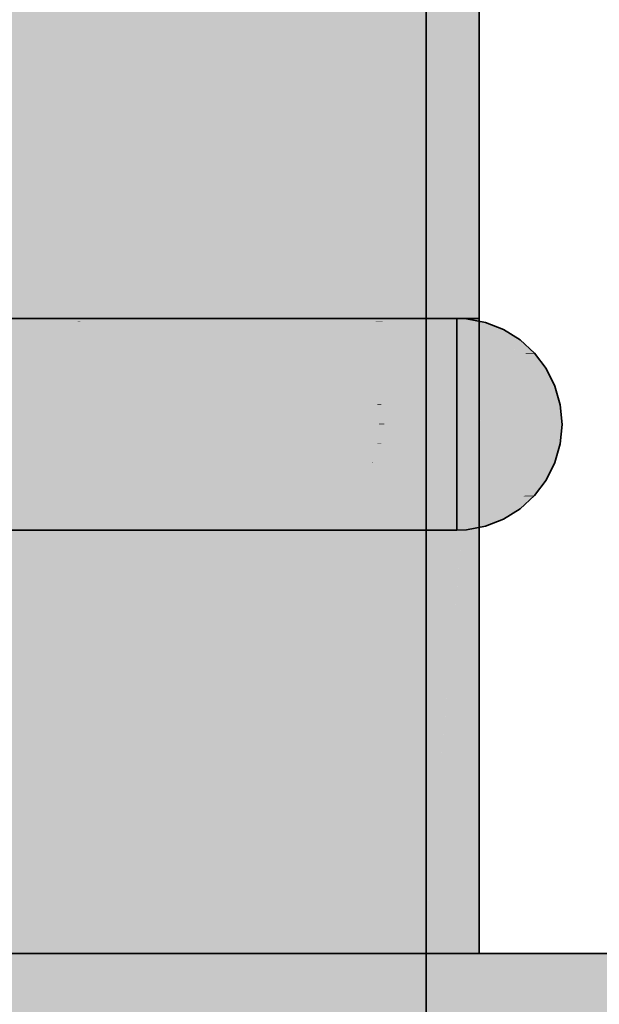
# Model space of a CAD drawing. Extents: x -350 to 540, y -53 to 541.
# Tile 377 of 569: x -103.736 to -103.517, y 112.12 to 112.492. Entities that reach past the tile are written whole.
import ezdxf

# ---------------------------------------------------------------- set-up
doc = ezdxf.new("R2010")
doc.units = 0
doc.layers.get('0').update_dxf_attribs({"lineweight": 35})
for name, color, linetype, lineweight, true_color in [('L_Bauteil', 7, 'Continuous', 35, 0xababab), ('L_Bauteil-Shading', 7, 'Continuous', 35, 0xababab), ('L_Fortluft', 7, 'Continuous', 35, 0x993300), ('L_Fortluft-Shading', 7, 'Continuous', 35, 0x993300)]:
    doc.layers.add(name, color=color, linetype=linetype, lineweight=lineweight, true_color=true_color)

# ---------------------------------------------------------------- blocks, each defined once
blk = doc.blocks.new('Shading-A06HSWHWNL', base_point=(-105.56217, 112.29897))
at = {"layer": 'L_Bauteil-Shading', "color": 252, "true_color": 0x969696}
for points in [[(-103.71441, 112.29736), (-103.71441, 113.33897), (-103.7967, 113.33897)], [(-103.73289, 112.43407), (-103.76698, 112.43407), (-103.73289, 113.33897)], [(-103.71441, 112.29736), (-103.7388, 112.29736), (-103.74411, 112.67325)], [(-103.73289, 112.37674), (-103.76914, 112.37674), (-103.73289, 112.43407)], [(-103.74135, 112.42068), (-103.76749, 112.42068), (-103.73289, 112.43407)], [(-103.76749, 112.42068), (-103.73289, 112.43407), (-103.76698, 112.43407)], [(-103.73289, 112.13896), (-103.73289, 112.37674), (-103.76914, 112.37674)], [(-103.81435, 112.13896), (-103.73289, 112.13896), (-103.81435, 112.30524)], [(-103.73289, 112.13896), (-103.81435, 112.30524), (-103.75824, 112.30524)], [(-103.73869, 112.29664), (-103.71441, 112.29736), (-103.7388, 112.29736)], [(-103.71441, 112.29664), (-103.73869, 112.29664), (-103.71441, 112.29736)], [(-103.71441, 112.13896), (-103.71441, 112.29664), (-103.73869, 112.29664)], [(-103.7967, 112.13896), (-103.71441, 112.13896), (-103.7967, 112.29491)], [(-103.71441, 112.13896), (-103.7967, 112.29491), (-103.73843, 112.29491)]]:
    blk.add_solid(points, dxfattribs=at)
at = {"layer": 'L_Bauteil-Shading', "color": 252, "true_color": 0x838383}
for points in [[(-103.65164, 112.47368), (-103.73289, 112.47368), (-103.73289, 113.33897)], [(-103.65308, 112.489), (-103.62022, 113.33897), (-103.73289, 113.33897)], [(-103.62022, 112.489), (-103.65308, 112.489), (-103.62022, 113.33897)], [(-103.6006, 112.29935), (-103.6006, 113.33897), (-103.62346, 113.33897)], [(-103.60237, 112.38), (-103.62346, 112.38), (-103.62346, 113.33897)], [(-103.66373, 112.29933), (-103.71441, 112.29933), (-103.66373, 112.80468)], [(-103.71441, 112.29933), (-103.66373, 112.80468), (-103.71441, 112.80468)], [(-103.62346, 112.38), (-103.62346, 112.80468), (-103.66373, 112.80468)], [(-103.62346, 112.38), (-103.66373, 112.38), (-103.66373, 112.80468)], [(-103.65164, 112.47368), (-103.62022, 112.489), (-103.65308, 112.489)], [(-103.62022, 112.47797), (-103.64285, 112.47797), (-103.62022, 112.489)], [(-103.64285, 112.47368), (-103.65164, 112.47368), (-103.64285, 112.47797)], [(-103.62022, 112.38), (-103.64285, 112.38), (-103.62022, 112.47797)], [(-103.64285, 112.38), (-103.62022, 112.47797), (-103.64285, 112.47797)], [(-103.73289, 112.43407), (-103.65164, 112.47368), (-103.73289, 112.47368)], [(-103.65022, 112.45853), (-103.68272, 112.45853), (-103.65164, 112.47368)], [(-103.64285, 112.38), (-103.64285, 112.47368), (-103.65164, 112.47368)], [(-103.68272, 112.43407), (-103.73289, 112.43407), (-103.68272, 112.45853)], [(-103.64509, 112.40395), (-103.68272, 112.40395), (-103.65022, 112.45853)], [(-103.68272, 112.40395), (-103.65022, 112.45853), (-103.68272, 112.45853)], [(-103.68272, 112.40395), (-103.68272, 112.43407), (-103.73289, 112.43407)], [(-103.73289, 112.40395), (-103.68272, 112.40395), (-103.73289, 112.43407)], [(-103.73289, 112.13896), (-103.68272, 112.13896), (-103.73289, 112.40395)], [(-103.68272, 112.13896), (-103.73289, 112.40395), (-103.68272, 112.40395)], [(-103.64285, 112.38), (-103.64509, 112.40395), (-103.68272, 112.40395)], [(-103.68272, 112.38), (-103.64285, 112.38), (-103.68272, 112.40395)], [(-103.68272, 112.13896), (-103.64285, 112.13896), (-103.68272, 112.38)], [(-103.64285, 112.13896), (-103.68272, 112.38), (-103.64285, 112.38)], [(-103.62346, 112.29895), (-103.66373, 112.29895), (-103.62346, 112.38)], [(-103.66373, 112.29895), (-103.62346, 112.38), (-103.66373, 112.38)], [(-103.62022, 112.13896), (-103.62022, 112.38), (-103.64285, 112.38)], [(-103.64285, 112.13896), (-103.62022, 112.13896), (-103.64285, 112.38)], [(-103.61581, 112.29935), (-103.60237, 112.38), (-103.62346, 112.38)], [(-103.61578, 112.29909), (-103.62346, 112.29909), (-103.62346, 112.38)], [(-103.6006, 112.29935), (-103.61581, 112.29935), (-103.60237, 112.38)], [(-103.74189, 112.36075), (-103.73358, 112.36591), (-103.74538, 112.36591)], [(-103.72517, 112.36075), (-103.74189, 112.36075), (-103.73358, 112.36591)], [(-103.73224, 112.36509), (-103.63088, 112.36591), (-103.73358, 112.36591)], [(-103.62847, 112.36509), (-103.73224, 112.36509), (-103.63088, 112.36591)], [(-103.62847, 112.36509), (-103.61008, 112.36591), (-103.63088, 112.36591)], [(-103.62847, 112.36509), (-103.60949, 112.36509), (-103.61008, 112.36591)], [(-103.72517, 112.36075), (-103.62847, 112.36509), (-103.73224, 112.36509)], [(-103.72517, 112.36075), (-103.61575, 112.36075), (-103.62847, 112.36509)], [(-103.61362, 112.36002), (-103.60581, 112.36002), (-103.62847, 112.36509)], [(-103.60581, 112.36002), (-103.62847, 112.36509), (-103.60949, 112.36509)], [(-103.7414, 112.36002), (-103.72517, 112.36075), (-103.74189, 112.36075)], [(-103.7414, 112.36002), (-103.72398, 112.36002), (-103.72517, 112.36075)], [(-103.72398, 112.36002), (-103.61362, 112.36002), (-103.72517, 112.36075)], [(-103.61362, 112.36002), (-103.72517, 112.36075), (-103.61575, 112.36075)], [(-103.73271, 112.31255), (-103.74502, 112.31255), (-103.72398, 112.31791)], [(-103.74502, 112.31255), (-103.72398, 112.31791), (-103.7414, 112.31791)], [(-103.73271, 112.31255), (-103.61473, 112.31753), (-103.72461, 112.31753)], [(-103.73271, 112.31255), (-103.6293, 112.31255), (-103.61473, 112.31753)], [(-103.61473, 112.31753), (-103.72461, 112.31753), (-103.61362, 112.31791)], [(-103.72461, 112.31753), (-103.61362, 112.31791), (-103.72398, 112.31791)], [(-103.63088, 112.31201), (-103.61008, 112.31201), (-103.61473, 112.31753)], [(-103.61473, 112.31753), (-103.60581, 112.31791), (-103.61362, 112.31791)], [(-103.61473, 112.31753), (-103.60609, 112.31753), (-103.60581, 112.31791)], [(-103.61008, 112.31201), (-103.61473, 112.31753), (-103.60609, 112.31753)], [(-103.74538, 112.31201), (-103.73271, 112.31255), (-103.74502, 112.31255)], [(-103.74538, 112.31201), (-103.73358, 112.31201), (-103.73271, 112.31255)], [(-103.73358, 112.31201), (-103.63088, 112.31201), (-103.73271, 112.31255)], [(-103.63088, 112.31201), (-103.73271, 112.31255), (-103.6293, 112.31255)], [(-103.66373, 112.29873), (-103.66373, 112.29933), (-103.71441, 112.29933)], [(-103.66373, 112.29873), (-103.71441, 112.29873), (-103.71441, 112.29933)], [(-103.66373, 112.29825), (-103.71441, 112.29825), (-103.66373, 112.29873)], [(-103.71441, 112.29825), (-103.66373, 112.29873), (-103.71441, 112.29873)], [(-103.66373, 112.29825), (-103.62346, 112.29895), (-103.66373, 112.29895)], [(-103.66373, 112.29825), (-103.62346, 112.29825), (-103.62346, 112.29895)], [(-103.62346, 112.29895), (-103.61578, 112.29909), (-103.62346, 112.29909)], [(-103.62346, 112.29895), (-103.61577, 112.29895), (-103.61578, 112.29909)], [(-103.62346, 112.13896), (-103.6006, 112.13896), (-103.62346, 112.29895)], [(-103.6006, 112.13896), (-103.62346, 112.29895), (-103.61577, 112.29895)], [(-103.61578, 112.29909), (-103.6006, 112.29935), (-103.61581, 112.29935)], [(-103.6006, 112.29909), (-103.61578, 112.29909), (-103.6006, 112.29935)], [(-103.6006, 112.13896), (-103.6006, 112.29909), (-103.61578, 112.29909)], [(-103.71441, 112.29736), (-103.66373, 112.29825), (-103.71441, 112.29825)], [(-103.71441, 112.29736), (-103.66373, 112.29736), (-103.66373, 112.29825)], [(-103.71441, 112.13896), (-103.66373, 112.13896), (-103.71441, 112.29736)], [(-103.66373, 112.13896), (-103.71441, 112.29736), (-103.66373, 112.29736)], [(-103.66373, 112.13896), (-103.62346, 112.13896), (-103.66373, 112.29825)], [(-103.62346, 112.13896), (-103.66373, 112.29825), (-103.62346, 112.29825)]]:
    blk.add_solid(points, dxfattribs=at)
at = {"layer": 'L_Bauteil-Shading', "color": 8, "true_color": 0x6f6f6f}
for points in [[(-103.59327, 112.489), (-103.62022, 112.489), (-103.62022, 113.33897)], [(-103.59031, 112.39561), (-103.58217, 113.33897), (-103.62022, 113.33897)], [(-103.5699, 112.38015), (-103.56217, 113.33897), (-103.6006, 113.33897)], [(-103.56989, 112.37983), (-103.6006, 112.37983), (-103.6006, 113.33897)], [(-103.58217, 112.39561), (-103.59031, 112.39561), (-103.58217, 113.33897)], [(-103.56217, 112.38015), (-103.5699, 112.38015), (-103.56217, 113.33897)], [(-103.62022, 112.33742), (-103.58846, 112.33742), (-103.62022, 112.489)], [(-103.60131, 112.39877), (-103.59327, 112.489), (-103.62022, 112.489)], [(-103.59041, 112.39877), (-103.60131, 112.39877), (-103.59327, 112.489)], [(-103.59031, 112.39561), (-103.60065, 112.39561), (-103.60131, 112.39877)], [(-103.59031, 112.39561), (-103.59041, 112.39877), (-103.60131, 112.39877)], [(-103.58846, 112.33742), (-103.59031, 112.39561), (-103.60065, 112.39561)], [(-103.58217, 112.39326), (-103.59023, 112.39326), (-103.59031, 112.39561)], [(-103.58217, 112.39326), (-103.58217, 112.39561), (-103.59031, 112.39561)], [(-103.58846, 112.33742), (-103.58217, 112.39326), (-103.59023, 112.39326)], [(-103.58217, 112.33742), (-103.58846, 112.33742), (-103.58217, 112.39326)], [(-103.56984, 112.37857), (-103.6006, 112.37857), (-103.56989, 112.37983)], [(-103.6006, 112.37857), (-103.56989, 112.37983), (-103.6006, 112.37983)], [(-103.56761, 112.30891), (-103.6006, 112.30891), (-103.56984, 112.37857)], [(-103.6006, 112.30891), (-103.56984, 112.37857), (-103.6006, 112.37857)], [(-103.56989, 112.37983), (-103.56217, 112.38015), (-103.5699, 112.38015)], [(-103.56217, 112.37983), (-103.56989, 112.37983), (-103.56217, 112.38015)], [(-103.5695, 112.36772), (-103.56217, 112.37983), (-103.56989, 112.37983)], [(-103.56217, 112.36772), (-103.5695, 112.36772), (-103.56217, 112.37983)], [(-103.61735, 112.37218), (-103.60223, 112.37477), (-103.62137, 112.37477)], [(-103.59451, 112.37218), (-103.61735, 112.37218), (-103.60223, 112.37477)], [(-103.59887, 112.37364), (-103.5758, 112.37477), (-103.60223, 112.37477)], [(-103.57101, 112.37364), (-103.59887, 112.37364), (-103.5758, 112.37477)], [(-103.59451, 112.37218), (-103.57101, 112.37364), (-103.59887, 112.37364)], [(-103.59451, 112.37218), (-103.56476, 112.37218), (-103.57101, 112.37364)], [(-103.57101, 112.37364), (-103.55295, 112.37477), (-103.5758, 112.37477)], [(-103.57101, 112.37364), (-103.55113, 112.37364), (-103.55295, 112.37477)], [(-103.55923, 112.37088), (-103.5467, 112.37088), (-103.57101, 112.37364)], [(-103.5467, 112.37088), (-103.57101, 112.37364), (-103.55113, 112.37364)], [(-103.61533, 112.37088), (-103.59451, 112.37218), (-103.61735, 112.37218)], [(-103.61533, 112.37088), (-103.59064, 112.37088), (-103.59451, 112.37218)], [(-103.59064, 112.37088), (-103.55923, 112.37088), (-103.59451, 112.37218)], [(-103.55923, 112.37088), (-103.59451, 112.37218), (-103.56476, 112.37218)], [(-103.56761, 112.30891), (-103.56217, 112.36772), (-103.5695, 112.36772)], [(-103.56217, 112.30891), (-103.56761, 112.30891), (-103.56217, 112.36772)], [(-103.62022, 112.13896), (-103.58217, 112.13896), (-103.62022, 112.33742)], [(-103.58217, 112.13896), (-103.62022, 112.33742), (-103.58846, 112.33742)], [(-103.58217, 112.30738), (-103.58751, 112.30738), (-103.58846, 112.33742)], [(-103.58217, 112.30738), (-103.58217, 112.33742), (-103.58846, 112.33742)], [(-103.59872, 112.30434), (-103.61953, 112.30434), (-103.59064, 112.30704)], [(-103.61953, 112.30434), (-103.59064, 112.30704), (-103.61533, 112.30704)], [(-103.5685, 112.29935), (-103.6006, 112.29935), (-103.56761, 112.30891)], [(-103.6006, 112.29935), (-103.56761, 112.30891), (-103.6006, 112.30891)], [(-103.59872, 112.30434), (-103.56281, 112.30621), (-103.59315, 112.30621)], [(-103.59872, 112.30434), (-103.57076, 112.30434), (-103.56281, 112.30621)], [(-103.56281, 112.30621), (-103.59315, 112.30621), (-103.55923, 112.30704)], [(-103.59315, 112.30621), (-103.55923, 112.30704), (-103.59064, 112.30704)], [(-103.58217, 112.13896), (-103.58217, 112.30738), (-103.58751, 112.30738)], [(-103.5758, 112.30315), (-103.55295, 112.30315), (-103.56281, 112.30621)], [(-103.57073, 112.27522), (-103.56653, 112.27522), (-103.56761, 112.30891)], [(-103.56217, 112.13896), (-103.56217, 112.30891), (-103.56761, 112.30891)], [(-103.56281, 112.30621), (-103.54805, 112.30621), (-103.5467, 112.30704)], [(-103.56281, 112.30621), (-103.5467, 112.30704), (-103.55923, 112.30704)], [(-103.55295, 112.30315), (-103.56281, 112.30621), (-103.54805, 112.30621)], [(-103.62137, 112.30315), (-103.59872, 112.30434), (-103.61953, 112.30434)], [(-103.62137, 112.30315), (-103.60223, 112.30315), (-103.59872, 112.30434)], [(-103.60223, 112.30315), (-103.5758, 112.30315), (-103.59872, 112.30434)], [(-103.5758, 112.30315), (-103.59872, 112.30434), (-103.57076, 112.30434)], [(-103.56862, 112.29804), (-103.5685, 112.29935), (-103.6006, 112.29935)], [(-103.6006, 112.29804), (-103.56862, 112.29804), (-103.6006, 112.29935)], [(-103.6006, 112.13896), (-103.58334, 112.13896), (-103.6006, 112.29804)], [(-103.58334, 112.13896), (-103.6006, 112.29804), (-103.56862, 112.29804)], [(-103.58334, 112.13896), (-103.57073, 112.13896), (-103.57073, 112.27522)], [(-103.57073, 112.13896), (-103.56217, 112.13896), (-103.57073, 112.27522)], [(-103.56217, 112.13896), (-103.57073, 112.27522), (-103.56653, 112.27522)]]:
    blk.add_solid(points, dxfattribs=at)
at = {"layer": 'L_Bauteil-Shading', "color": 252, "true_color": 0x8a8a8a}
for points in [[(-103.66232, 112.36469), (-103.77184, 112.36469), (-103.66232, 112.37896)], [(-103.77184, 112.36469), (-103.66232, 112.37896), (-103.77184, 112.37896)], [(-103.66232, 112.36469), (-103.63852, 112.37896), (-103.66232, 112.37896)], [(-103.66232, 112.36469), (-103.63852, 112.36469), (-103.63852, 112.37896)], [(-103.77184, 112.29897), (-103.66232, 112.36469), (-103.77184, 112.36469)], [(-103.77184, 112.29897), (-103.66232, 112.29897), (-103.66232, 112.36469)], [(-103.66232, 112.29897), (-103.63852, 112.29897), (-103.66232, 112.36469)], [(-103.63852, 112.29897), (-103.66232, 112.36469), (-103.63852, 112.36469)], [(-103.73615, 112.3403), (-103.71253, 112.34631), (-103.73665, 112.34631)], [(-103.71133, 112.3403), (-103.73615, 112.3403), (-103.71253, 112.34631)], [(-103.71133, 112.3403), (-103.6007, 112.34631), (-103.71253, 112.34631)], [(-103.71133, 112.3403), (-103.60016, 112.3403), (-103.6007, 112.34631)], [(-103.73604, 112.33897), (-103.71133, 112.3403), (-103.73615, 112.3403)], [(-103.73604, 112.33897), (-103.71107, 112.33897), (-103.71133, 112.3403)], [(-103.71107, 112.33897), (-103.60004, 112.33897), (-103.71133, 112.3403)], [(-103.60004, 112.33897), (-103.71133, 112.3403), (-103.60016, 112.3403)], [(-103.71227, 112.33292), (-103.73654, 112.33292), (-103.71107, 112.33897)], [(-103.73654, 112.33292), (-103.71107, 112.33897), (-103.73604, 112.33897)], [(-103.71227, 112.33292), (-103.60004, 112.33897), (-103.71107, 112.33897)], [(-103.71227, 112.33292), (-103.60058, 112.33292), (-103.60004, 112.33897)], [(-103.73665, 112.33161), (-103.71227, 112.33292), (-103.73654, 112.33292)], [(-103.73665, 112.33161), (-103.71253, 112.33161), (-103.71227, 112.33292)], [(-103.71253, 112.33161), (-103.6007, 112.33161), (-103.71227, 112.33292)], [(-103.6007, 112.33161), (-103.71227, 112.33292), (-103.60058, 112.33292)]]:
    blk.add_solid(points, dxfattribs=at)
at = {"layer": 'L_Bauteil-Shading', "color": 251, "true_color": 0x676767}
for points in [[(-103.73495, 112.37884), (-103.76944, 112.37884), (-103.74557, 112.37896)], [(-103.76854, 112.37879), (-103.73495, 112.37884), (-103.76944, 112.37884)], [(-103.76854, 112.37879), (-103.73125, 112.37879), (-103.73495, 112.37884)], [(-103.74026, 112.3789), (-103.68346, 112.37896), (-103.74557, 112.37896)], [(-103.68897, 112.3789), (-103.74026, 112.3789), (-103.68346, 112.37896)], [(-103.73495, 112.37884), (-103.68897, 112.3789), (-103.74026, 112.3789)], [(-103.73495, 112.37884), (-103.69395, 112.37884), (-103.68897, 112.3789)], [(-103.73125, 112.37879), (-103.69768, 112.37879), (-103.73495, 112.37884)], [(-103.69768, 112.37879), (-103.73495, 112.37884), (-103.69395, 112.37884)], [(-103.69768, 112.37879), (-103.63497, 112.37879), (-103.68897, 112.3789)], [(-103.68897, 112.3789), (-103.63852, 112.37896), (-103.68346, 112.37896)], [(-103.68897, 112.3789), (-103.63723, 112.3789), (-103.63852, 112.37896)], [(-103.63497, 112.37879), (-103.68897, 112.3789), (-103.63723, 112.3789)], [(-103.74251, 112.299), (-103.77124, 112.299), (-103.73125, 112.29913)], [(-103.77124, 112.299), (-103.73125, 112.29913), (-103.76854, 112.29913)], [(-103.74557, 112.29897), (-103.63852, 112.29897), (-103.74251, 112.299)], [(-103.74251, 112.299), (-103.63497, 112.29913), (-103.73125, 112.29913)], [(-103.74251, 112.299), (-103.63787, 112.299), (-103.63497, 112.29913)], [(-103.63852, 112.29897), (-103.74251, 112.299), (-103.63787, 112.299)]]:
    blk.add_solid(points, dxfattribs=at)
at = {"layer": 'L_Bauteil-Shading', "color": 251, "true_color": 0x6c6c6c}
for points in [[(-103.76453, 112.37795), (-103.73125, 112.37879), (-103.76854, 112.37879)], [(-103.71379, 112.37795), (-103.76453, 112.37795), (-103.73125, 112.37879)], [(-103.76205, 112.37743), (-103.71379, 112.37795), (-103.76453, 112.37795)], [(-103.76205, 112.37743), (-103.7031, 112.37743), (-103.71379, 112.37795)], [(-103.71441, 112.37798), (-103.69768, 112.37879), (-103.73125, 112.37879)], [(-103.71092, 112.37798), (-103.71441, 112.37798), (-103.63497, 112.37879)], [(-103.71441, 112.37798), (-103.63497, 112.37879), (-103.69768, 112.37879)], [(-103.71379, 112.37795), (-103.71092, 112.37798), (-103.71441, 112.37798)], [(-103.71379, 112.37795), (-103.63066, 112.37795), (-103.63497, 112.37879)], [(-103.7031, 112.37743), (-103.62799, 112.37743), (-103.71379, 112.37795)], [(-103.62799, 112.37743), (-103.71379, 112.37795), (-103.63066, 112.37795)], [(-103.62308, 112.37546), (-103.61494, 112.37743), (-103.62799, 112.37743)], [(-103.60551, 112.37546), (-103.62308, 112.37546), (-103.61494, 112.37743)], [(-103.60951, 112.3763), (-103.59397, 112.37743), (-103.61494, 112.37743)], [(-103.58618, 112.3763), (-103.60951, 112.3763), (-103.59397, 112.37743)], [(-103.58618, 112.3763), (-103.5598, 112.37743), (-103.59397, 112.37743)], [(-103.58618, 112.3763), (-103.55687, 112.3763), (-103.5598, 112.37743)], [(-103.62137, 112.37477), (-103.60551, 112.37546), (-103.62308, 112.37546)], [(-103.62137, 112.37477), (-103.60223, 112.37477), (-103.60551, 112.37546)], [(-103.60551, 112.37546), (-103.58618, 112.3763), (-103.60951, 112.3763)], [(-103.60551, 112.37546), (-103.58047, 112.37546), (-103.58618, 112.3763)], [(-103.60223, 112.37477), (-103.5758, 112.37477), (-103.60551, 112.37546)], [(-103.5758, 112.37477), (-103.60551, 112.37546), (-103.58047, 112.37546)], [(-103.5758, 112.37477), (-103.55295, 112.37477), (-103.58618, 112.3763)], [(-103.55295, 112.37477), (-103.58618, 112.3763), (-103.55687, 112.3763)], [(-103.61228, 112.30105), (-103.62661, 112.30105), (-103.60223, 112.30315)], [(-103.62661, 112.30105), (-103.60223, 112.30315), (-103.62137, 112.30315)], [(-103.5831, 112.30209), (-103.60733, 112.30209), (-103.5758, 112.30315)], [(-103.60733, 112.30209), (-103.5758, 112.30315), (-103.60223, 112.30315)], [(-103.5831, 112.30209), (-103.55295, 112.30315), (-103.5758, 112.30315)], [(-103.5831, 112.30209), (-103.5557, 112.30209), (-103.55295, 112.30315)], [(-103.76854, 112.29913), (-103.72192, 112.29958), (-103.76639, 112.29958)], [(-103.76854, 112.29913), (-103.73125, 112.29913), (-103.72192, 112.29958)], [(-103.72192, 112.29958), (-103.76639, 112.29958), (-103.7031, 112.30049)], [(-103.76639, 112.29958), (-103.7031, 112.30049), (-103.76205, 112.30049)], [(-103.73125, 112.29913), (-103.69768, 112.29913), (-103.72192, 112.29958)], [(-103.72192, 112.29958), (-103.70943, 112.29971), (-103.71936, 112.29971)], [(-103.72192, 112.29958), (-103.70693, 112.29958), (-103.70943, 112.29971)], [(-103.69768, 112.29913), (-103.72192, 112.29958), (-103.70693, 112.29958)], [(-103.70943, 112.29971), (-103.71936, 112.29971), (-103.71441, 112.29994)], [(-103.68492, 112.29994), (-103.71441, 112.29994), (-103.62799, 112.30049)], [(-103.71441, 112.29994), (-103.62799, 112.30049), (-103.7031, 112.30049)], [(-103.70943, 112.29971), (-103.68492, 112.29994), (-103.71441, 112.29994)], [(-103.70943, 112.29971), (-103.63203, 112.29971), (-103.62799, 112.30049)], [(-103.69768, 112.29913), (-103.63497, 112.29913), (-103.70943, 112.29971)], [(-103.63497, 112.29913), (-103.70943, 112.29971), (-103.63203, 112.29971)], [(-103.62799, 112.30049), (-103.61228, 112.30105), (-103.62661, 112.30105)], [(-103.62799, 112.30049), (-103.61494, 112.30049), (-103.61228, 112.30105)], [(-103.61494, 112.30049), (-103.59397, 112.30049), (-103.61228, 112.30105)], [(-103.61228, 112.30105), (-103.5831, 112.30209), (-103.60733, 112.30209)], [(-103.61228, 112.30105), (-103.59017, 112.30105), (-103.5831, 112.30209)], [(-103.59397, 112.30049), (-103.61228, 112.30105), (-103.59017, 112.30105)], [(-103.59397, 112.30049), (-103.5598, 112.30049), (-103.5831, 112.30209)], [(-103.5598, 112.30049), (-103.5831, 112.30209), (-103.5557, 112.30209)]]:
    blk.add_solid(points, dxfattribs=at)
at = {"layer": 'L_Bauteil-Shading', "color": 8, "true_color": 0x737373}
for points in [[(-103.75904, 112.37614), (-103.7031, 112.37743), (-103.76205, 112.37743)], [(-103.69013, 112.37614), (-103.75904, 112.37614), (-103.7031, 112.37743)], [(-103.69013, 112.37614), (-103.62799, 112.37743), (-103.7031, 112.37743)], [(-103.69013, 112.37614), (-103.62476, 112.37614), (-103.62799, 112.37743)], [(-103.75588, 112.37477), (-103.69013, 112.37614), (-103.75904, 112.37614)], [(-103.75588, 112.37477), (-103.6764, 112.37477), (-103.69013, 112.37614)], [(-103.6764, 112.37477), (-103.62137, 112.37477), (-103.69013, 112.37614)], [(-103.62137, 112.37477), (-103.69013, 112.37614), (-103.62476, 112.37614)], [(-103.68929, 112.30187), (-103.75885, 112.30187), (-103.6764, 112.30315)], [(-103.75885, 112.30187), (-103.6764, 112.30315), (-103.75588, 112.30315)], [(-103.68929, 112.30187), (-103.62137, 112.30315), (-103.6764, 112.30315)], [(-103.68929, 112.30187), (-103.62456, 112.30187), (-103.62137, 112.30315)], [(-103.76205, 112.30049), (-103.68929, 112.30187), (-103.75885, 112.30187)], [(-103.76205, 112.30049), (-103.7031, 112.30049), (-103.68929, 112.30187)], [(-103.7031, 112.30049), (-103.62799, 112.30049), (-103.68929, 112.30187)], [(-103.62799, 112.30049), (-103.68929, 112.30187), (-103.62456, 112.30187)], [(-103.63525, 110.51821), (-103.64964, 110.51821), (-103.64964, 112.13896)], [(-103.63419, 110.39803), (-103.58217, 112.13896), (-103.64964, 112.13896)], [(-103.58217, 110.39803), (-103.63419, 110.39803), (-103.58217, 112.13896)]]:
    blk.add_solid(points, dxfattribs=at)
at = {"layer": 'L_Bauteil-Shading', "color": 8, "true_color": 0x787878}
for points in [[(-103.63852, 112.29897), (-103.5707, 112.37896), (-103.63852, 112.37896)], [(-103.63852, 112.29897), (-103.5707, 112.29897), (-103.5707, 112.37896)], [(-103.60074, 112.34647), (-103.60228, 112.35341), (-103.60265, 112.35341)], [(-103.60083, 112.35014), (-103.56629, 112.35341), (-103.60228, 112.35341)], [(-103.59921, 112.34647), (-103.60074, 112.34647), (-103.60228, 112.35341)], [(-103.56457, 112.35014), (-103.60083, 112.35014), (-103.56629, 112.35341)], [(-103.56457, 112.35014), (-103.53356, 112.35341), (-103.56629, 112.35341)], [(-103.56457, 112.35014), (-103.53263, 112.35014), (-103.53356, 112.35341)], [(-103.59921, 112.34647), (-103.56457, 112.35014), (-103.60083, 112.35014)], [(-103.59921, 112.34647), (-103.56265, 112.34647), (-103.56457, 112.35014)], [(-103.56256, 112.34631), (-103.53155, 112.34631), (-103.56457, 112.35014)], [(-103.53155, 112.34631), (-103.56457, 112.35014), (-103.53263, 112.35014)], [(-103.6007, 112.34631), (-103.59921, 112.34647), (-103.60074, 112.34647)], [(-103.6007, 112.34631), (-103.59913, 112.34631), (-103.59921, 112.34647)], [(-103.60006, 112.33917), (-103.59913, 112.34631), (-103.6007, 112.34631)], [(-103.5981, 112.33917), (-103.60006, 112.33917), (-103.59913, 112.34631)], [(-103.59913, 112.34631), (-103.56256, 112.34631), (-103.59921, 112.34647)], [(-103.56256, 112.34631), (-103.59921, 112.34647), (-103.56265, 112.34647)], [(-103.59866, 112.34305), (-103.56256, 112.34631), (-103.59913, 112.34631)], [(-103.562, 112.34305), (-103.59866, 112.34305), (-103.56256, 112.34631)], [(-103.562, 112.34305), (-103.53155, 112.34631), (-103.56256, 112.34631)], [(-103.562, 112.34305), (-103.53125, 112.34305), (-103.53155, 112.34631)], [(-103.5981, 112.33917), (-103.562, 112.34305), (-103.59866, 112.34305)], [(-103.5981, 112.33917), (-103.56134, 112.33917), (-103.562, 112.34305)], [(-103.5613, 112.33897), (-103.53087, 112.33897), (-103.562, 112.34305)], [(-103.53087, 112.33897), (-103.562, 112.34305), (-103.53125, 112.34305)], [(-103.59911, 112.33178), (-103.60069, 112.33178), (-103.59807, 112.33897)], [(-103.60069, 112.33178), (-103.59807, 112.33897), (-103.60004, 112.33897)], [(-103.60004, 112.33897), (-103.5981, 112.33917), (-103.60006, 112.33917)], [(-103.60004, 112.33897), (-103.59807, 112.33897), (-103.5981, 112.33917)], [(-103.56186, 112.3357), (-103.59854, 112.3357), (-103.5613, 112.33897)], [(-103.59854, 112.3357), (-103.5613, 112.33897), (-103.59807, 112.33897)], [(-103.59807, 112.33897), (-103.5613, 112.33897), (-103.5981, 112.33917)], [(-103.5613, 112.33897), (-103.5981, 112.33917), (-103.56134, 112.33917)], [(-103.56186, 112.3357), (-103.53087, 112.33897), (-103.5613, 112.33897)], [(-103.56186, 112.3357), (-103.53117, 112.3357), (-103.53087, 112.33897)], [(-103.59911, 112.33178), (-103.56186, 112.3357), (-103.59854, 112.3357)], [(-103.59911, 112.33178), (-103.56253, 112.33178), (-103.56186, 112.3357)], [(-103.56256, 112.33161), (-103.53155, 112.33161), (-103.56186, 112.3357)], [(-103.53155, 112.33161), (-103.56186, 112.3357), (-103.53117, 112.3357)], [(-103.60226, 112.32455), (-103.60264, 112.32455), (-103.59913, 112.33161)], [(-103.60264, 112.32455), (-103.59913, 112.33161), (-103.6007, 112.33161)], [(-103.6007, 112.33161), (-103.59911, 112.33178), (-103.60069, 112.33178)], [(-103.6007, 112.33161), (-103.59913, 112.33161), (-103.59911, 112.33178)], [(-103.56428, 112.32835), (-103.60058, 112.32835), (-103.56256, 112.33161)], [(-103.60058, 112.32835), (-103.56256, 112.33161), (-103.59913, 112.33161)], [(-103.59913, 112.33161), (-103.56256, 112.33161), (-103.59911, 112.33178)], [(-103.56256, 112.33161), (-103.59911, 112.33178), (-103.56253, 112.33178)], [(-103.56428, 112.32835), (-103.53247, 112.32835), (-103.53155, 112.33161)], [(-103.56428, 112.32835), (-103.53155, 112.33161), (-103.56256, 112.33161)], [(-103.60265, 112.32452), (-103.56629, 112.32452), (-103.56428, 112.32835)], [(-103.60226, 112.32455), (-103.56428, 112.32835), (-103.60058, 112.32835)], [(-103.56629, 112.32452), (-103.53356, 112.32452), (-103.56428, 112.32835)], [(-103.53356, 112.32452), (-103.56428, 112.32835), (-103.53247, 112.32835)], [(-103.60265, 112.32452), (-103.60226, 112.32455), (-103.60264, 112.32455)]]:
    blk.add_solid(points, dxfattribs=at)
at = {"layer": 'L_Bauteil-Shading', "color": 251, "true_color": 0x666666}
for points in [[(-103.63529, 112.37881), (-103.63515, 112.37896), (-103.63852, 112.37896)], [(-103.62897, 112.37881), (-103.63529, 112.37881), (-103.63515, 112.37896)], [(-103.63497, 112.37879), (-103.62897, 112.37881), (-103.63529, 112.37881)], [(-103.63032, 112.37885), (-103.62401, 112.37896), (-103.63515, 112.37896)], [(-103.63497, 112.37879), (-103.62833, 112.37879), (-103.62897, 112.37881)], [(-103.616, 112.37885), (-103.63032, 112.37885), (-103.62401, 112.37896)], [(-103.62897, 112.37881), (-103.616, 112.37885), (-103.63032, 112.37885)], [(-103.62897, 112.37881), (-103.61394, 112.37881), (-103.616, 112.37885)], [(-103.62833, 112.37879), (-103.61312, 112.37879), (-103.62897, 112.37881)], [(-103.61312, 112.37879), (-103.62897, 112.37881), (-103.61394, 112.37881)], [(-103.616, 112.37885), (-103.62286, 112.37896), (-103.62401, 112.37896)], [(-103.616, 112.37885), (-103.5707, 112.37896), (-103.62286, 112.37896)], [(-103.616, 112.37885), (-103.56819, 112.37885), (-103.5707, 112.37896)], [(-103.61312, 112.37879), (-103.56702, 112.37879), (-103.616, 112.37885)], [(-103.56702, 112.37879), (-103.616, 112.37885), (-103.56819, 112.37885)], [(-103.63852, 112.29897), (-103.6348, 112.29897), (-103.63836, 112.29897)], [(-103.63852, 112.29897), (-103.63515, 112.29897), (-103.6348, 112.29897)], [(-103.6348, 112.29897), (-103.63836, 112.29897), (-103.62833, 112.29913)], [(-103.63836, 112.29897), (-103.62833, 112.29913), (-103.63497, 112.29913)], [(-103.63515, 112.29897), (-103.62401, 112.29897), (-103.6348, 112.29897)], [(-103.6348, 112.29897), (-103.62561, 112.299), (-103.6339, 112.299)], [(-103.6348, 112.29897), (-103.62441, 112.29897), (-103.62561, 112.299)], [(-103.62401, 112.29897), (-103.6348, 112.29897), (-103.62441, 112.29897)], [(-103.62561, 112.299), (-103.6339, 112.299), (-103.63032, 112.29909)], [(-103.58655, 112.29909), (-103.63032, 112.29909), (-103.56702, 112.29913)], [(-103.63032, 112.29909), (-103.56702, 112.29913), (-103.62833, 112.29913)], [(-103.62561, 112.299), (-103.58655, 112.29909), (-103.63032, 112.29909)], [(-103.62561, 112.299), (-103.57003, 112.299), (-103.56702, 112.29913)], [(-103.62401, 112.29897), (-103.5707, 112.29897), (-103.62561, 112.299)], [(-103.5707, 112.29897), (-103.62561, 112.299), (-103.57003, 112.299)]]:
    blk.add_solid(points, dxfattribs=at)
at = {"layer": 'L_Bauteil-Shading', "color": 251, "true_color": 0x696969}
for points in [[(-103.62921, 112.37767), (-103.62833, 112.37879), (-103.63497, 112.37879)], [(-103.61729, 112.37767), (-103.62921, 112.37767), (-103.62833, 112.37879)], [(-103.62799, 112.37743), (-103.61729, 112.37767), (-103.62921, 112.37767)], [(-103.62067, 112.37801), (-103.61312, 112.37879), (-103.62833, 112.37879)], [(-103.62799, 112.37743), (-103.61494, 112.37743), (-103.61729, 112.37767)], [(-103.6021, 112.37801), (-103.62067, 112.37801), (-103.61312, 112.37879)], [(-103.61729, 112.37767), (-103.6021, 112.37801), (-103.62067, 112.37801)], [(-103.61729, 112.37767), (-103.59729, 112.37767), (-103.6021, 112.37801)], [(-103.61494, 112.37743), (-103.59397, 112.37743), (-103.61729, 112.37767)], [(-103.59397, 112.37743), (-103.61729, 112.37767), (-103.59729, 112.37767)], [(-103.6021, 112.37801), (-103.56702, 112.37879), (-103.61312, 112.37879)], [(-103.59995, 112.37801), (-103.6021, 112.37801), (-103.59962, 112.37807)], [(-103.6006, 112.37791), (-103.59995, 112.37801), (-103.6021, 112.37801)], [(-103.59819, 112.37791), (-103.6006, 112.37791), (-103.59962, 112.37807)], [(-103.59397, 112.37743), (-103.59819, 112.37791), (-103.6006, 112.37791)], [(-103.59962, 112.37807), (-103.56317, 112.37807), (-103.56702, 112.37879)], [(-103.59397, 112.37743), (-103.5598, 112.37743), (-103.59962, 112.37807)], [(-103.5598, 112.37743), (-103.59962, 112.37807), (-103.56317, 112.37807)], [(-103.63497, 112.29913), (-103.6269, 112.29928), (-103.63423, 112.29928)], [(-103.63497, 112.29913), (-103.62833, 112.29913), (-103.6269, 112.29928)], [(-103.6269, 112.29928), (-103.63423, 112.29928), (-103.61494, 112.30049)], [(-103.63423, 112.29928), (-103.61494, 112.30049), (-103.62799, 112.30049)], [(-103.62833, 112.29913), (-103.61312, 112.29913), (-103.6269, 112.29928)], [(-103.6269, 112.29928), (-103.60565, 112.29966), (-103.62314, 112.29966)], [(-103.6269, 112.29928), (-103.61106, 112.29928), (-103.60565, 112.29966)], [(-103.61312, 112.29913), (-103.6269, 112.29928), (-103.61106, 112.29928)], [(-103.60565, 112.29966), (-103.62314, 112.29966), (-103.59397, 112.30049)], [(-103.62314, 112.29966), (-103.59397, 112.30049), (-103.61494, 112.30049)], [(-103.61312, 112.29913), (-103.59525, 112.29913), (-103.60565, 112.29966)], [(-103.60565, 112.29966), (-103.59915, 112.29978), (-103.60393, 112.29978)], [(-103.60565, 112.29966), (-103.59842, 112.29966), (-103.59915, 112.29978)], [(-103.59525, 112.29913), (-103.60565, 112.29966), (-103.59842, 112.29966)], [(-103.59915, 112.29978), (-103.60393, 112.29978), (-103.6006, 112.30002)], [(-103.58603, 112.30002), (-103.6006, 112.30002), (-103.5598, 112.30049)], [(-103.6006, 112.30002), (-103.5598, 112.30049), (-103.59397, 112.30049)], [(-103.59915, 112.29978), (-103.58603, 112.30002), (-103.6006, 112.30002)], [(-103.59915, 112.29978), (-103.56357, 112.29978), (-103.5598, 112.30049)], [(-103.59525, 112.29913), (-103.56702, 112.29913), (-103.59915, 112.29978)], [(-103.56702, 112.29913), (-103.59915, 112.29978), (-103.56357, 112.29978)]]:
    blk.add_solid(points, dxfattribs=at)
at = {"layer": 'L_Bauteil-Shading', "color": 8, "true_color": 0x797979}
for points in [[(-103.75214, 112.37337), (-103.6764, 112.37477), (-103.75588, 112.37477)], [(-103.66766, 112.37337), (-103.75214, 112.37337), (-103.6764, 112.37477)], [(-103.74581, 112.37102), (-103.66766, 112.37337), (-103.75214, 112.37337)], [(-103.74581, 112.37102), (-103.65291, 112.37102), (-103.66766, 112.37337)], [(-103.66766, 112.37337), (-103.62137, 112.37477), (-103.6764, 112.37477)], [(-103.66766, 112.37337), (-103.6192, 112.37337), (-103.62137, 112.37477)], [(-103.65205, 112.37088), (-103.61533, 112.37088), (-103.66766, 112.37337)], [(-103.61533, 112.37088), (-103.66766, 112.37337), (-103.6192, 112.37337)], [(-103.74535, 112.37088), (-103.65205, 112.37088), (-103.74581, 112.37102)], [(-103.65205, 112.37088), (-103.74581, 112.37102), (-103.65291, 112.37102)], [(-103.65974, 112.30582), (-103.74867, 112.30582), (-103.65205, 112.30704)], [(-103.74867, 112.30582), (-103.65205, 112.30704), (-103.74535, 112.30704)], [(-103.65974, 112.30582), (-103.61533, 112.30704), (-103.65205, 112.30704)], [(-103.65974, 112.30582), (-103.61724, 112.30582), (-103.61533, 112.30704)], [(-103.75588, 112.30315), (-103.65974, 112.30582), (-103.74867, 112.30582)], [(-103.75588, 112.30315), (-103.6764, 112.30315), (-103.65974, 112.30582)], [(-103.6764, 112.30315), (-103.62137, 112.30315), (-103.65974, 112.30582)], [(-103.62137, 112.30315), (-103.65974, 112.30582), (-103.61724, 112.30582)]]:
    blk.add_solid(points, dxfattribs=at)
at = {"layer": 'L_Bauteil-Shading', "color": 8, "true_color": 0x7e7e7e}
for points in [[(-103.73456, 112.36633), (-103.74579, 112.36633), (-103.74535, 112.37088)], [(-103.74249, 112.36967), (-103.65205, 112.37088), (-103.74535, 112.37088)], [(-103.64691, 112.36967), (-103.74249, 112.36967), (-103.65205, 112.37088)], [(-103.73456, 112.36633), (-103.64691, 112.36967), (-103.74249, 112.36967)], [(-103.73456, 112.36633), (-103.63264, 112.36633), (-103.64691, 112.36967)], [(-103.64691, 112.36967), (-103.61533, 112.37088), (-103.65205, 112.37088)], [(-103.64691, 112.36967), (-103.61406, 112.36967), (-103.61533, 112.37088)], [(-103.63088, 112.36591), (-103.61008, 112.36591), (-103.64691, 112.36967)], [(-103.61008, 112.36591), (-103.64691, 112.36967), (-103.61406, 112.36967)], [(-103.74538, 112.36591), (-103.73456, 112.36633), (-103.74579, 112.36633)], [(-103.74538, 112.36591), (-103.73358, 112.36591), (-103.73456, 112.36633)], [(-103.73358, 112.36591), (-103.63088, 112.36591), (-103.73456, 112.36633)], [(-103.63088, 112.36591), (-103.73456, 112.36633), (-103.63264, 112.36633)], [(-103.7449, 112.30724), (-103.75008, 112.30724), (-103.73358, 112.31201)], [(-103.75008, 112.30724), (-103.73358, 112.31201), (-103.74538, 112.31201)], [(-103.7449, 112.30724), (-103.63458, 112.31115), (-103.73562, 112.31115)], [(-103.7449, 112.30724), (-103.65123, 112.30724), (-103.63458, 112.31115)], [(-103.63458, 112.31115), (-103.73562, 112.31115), (-103.63088, 112.31201)], [(-103.73562, 112.31115), (-103.63088, 112.31201), (-103.73358, 112.31201)], [(-103.65205, 112.30704), (-103.61533, 112.30704), (-103.63458, 112.31115)], [(-103.63458, 112.31115), (-103.61008, 112.31201), (-103.63088, 112.31201)], [(-103.63458, 112.31115), (-103.611, 112.31115), (-103.61008, 112.31201)], [(-103.61533, 112.30704), (-103.63458, 112.31115), (-103.611, 112.31115)], [(-103.74535, 112.30704), (-103.65205, 112.30704), (-103.7449, 112.30724)], [(-103.65205, 112.30704), (-103.7449, 112.30724), (-103.65123, 112.30724)]]:
    blk.add_solid(points, dxfattribs=at)
at = {"layer": 'L_Bauteil-Shading', "color": 8, "true_color": 0x727272}
for points in [[(-103.61219, 112.3679), (-103.59064, 112.37088), (-103.61533, 112.37088)], [(-103.58463, 112.3679), (-103.61219, 112.3679), (-103.59064, 112.37088)], [(-103.58902, 112.37008), (-103.55923, 112.37088), (-103.59064, 112.37088)], [(-103.55692, 112.37008), (-103.58902, 112.37008), (-103.55923, 112.37088)], [(-103.58463, 112.3679), (-103.55692, 112.37008), (-103.58902, 112.37008)], [(-103.58463, 112.3679), (-103.55061, 112.3679), (-103.55692, 112.37008)], [(-103.55692, 112.37008), (-103.5467, 112.37088), (-103.55923, 112.37088)], [(-103.55692, 112.37008), (-103.54582, 112.37008), (-103.5467, 112.37088)], [(-103.54484, 112.36591), (-103.54127, 112.36591), (-103.55692, 112.37008)], [(-103.54127, 112.36591), (-103.55692, 112.37008), (-103.54582, 112.37008)], [(-103.61008, 112.36591), (-103.58463, 112.3679), (-103.61219, 112.3679)], [(-103.61008, 112.36591), (-103.58057, 112.36591), (-103.58463, 112.3679)], [(-103.58057, 112.36591), (-103.54484, 112.36591), (-103.58463, 112.3679)], [(-103.54484, 112.36591), (-103.58463, 112.3679), (-103.55061, 112.3679)], [(-103.58676, 112.30896), (-103.61331, 112.30896), (-103.58057, 112.31201)], [(-103.61331, 112.30896), (-103.58057, 112.31201), (-103.61008, 112.31201)], [(-103.58676, 112.30896), (-103.5457, 112.31171), (-103.58118, 112.31171)], [(-103.58676, 112.30896), (-103.55368, 112.30896), (-103.5457, 112.31171)], [(-103.5457, 112.31171), (-103.58118, 112.31171), (-103.54484, 112.31201)], [(-103.58118, 112.31171), (-103.54484, 112.31201), (-103.58057, 112.31201)], [(-103.55923, 112.30704), (-103.5467, 112.30704), (-103.5457, 112.31171)], [(-103.5467, 112.30704), (-103.5457, 112.31171), (-103.54159, 112.31171)], [(-103.5457, 112.31171), (-103.54127, 112.31201), (-103.54484, 112.31201)], [(-103.5457, 112.31171), (-103.54159, 112.31171), (-103.54127, 112.31201)], [(-103.61533, 112.30704), (-103.58676, 112.30896), (-103.61331, 112.30896)], [(-103.61533, 112.30704), (-103.59064, 112.30704), (-103.58676, 112.30896)], [(-103.59064, 112.30704), (-103.55923, 112.30704), (-103.58676, 112.30896)], [(-103.55923, 112.30704), (-103.58676, 112.30896), (-103.55368, 112.30896)]]:
    blk.add_solid(points, dxfattribs=at)
at = {"layer": 'L_Bauteil-Shading', "color": 8, "true_color": 0x747474}
for points in [[(-103.60777, 112.36272), (-103.58057, 112.36591), (-103.61008, 112.36591)], [(-103.57614, 112.36272), (-103.60777, 112.36272), (-103.58057, 112.36591)], [(-103.58019, 112.36564), (-103.54484, 112.36591), (-103.58057, 112.36591)], [(-103.54429, 112.36564), (-103.58019, 112.36564), (-103.54484, 112.36591)], [(-103.54429, 112.36564), (-103.54127, 112.36591), (-103.54484, 112.36591)], [(-103.54106, 112.36564), (-103.54429, 112.36564), (-103.54127, 112.36591)], [(-103.60581, 112.36002), (-103.57614, 112.36272), (-103.60777, 112.36272)], [(-103.60581, 112.36002), (-103.57236, 112.36002), (-103.57614, 112.36272)], [(-103.57614, 112.36272), (-103.54429, 112.36564), (-103.58019, 112.36564)], [(-103.53887, 112.36272), (-103.57614, 112.36272), (-103.53911, 112.36304)], [(-103.57614, 112.36272), (-103.53911, 112.36304), (-103.57272, 112.36304)], [(-103.53683, 112.36002), (-103.53887, 112.36272), (-103.57614, 112.36272)], [(-103.57236, 112.36002), (-103.53683, 112.36002), (-103.57614, 112.36272)], [(-103.53911, 112.36304), (-103.57272, 112.36304), (-103.54429, 112.36564)], [(-103.53911, 112.36304), (-103.54106, 112.36564), (-103.54429, 112.36564)], [(-103.57685, 112.31469), (-103.60814, 112.31469), (-103.57236, 112.31791)], [(-103.60814, 112.31469), (-103.57236, 112.31791), (-103.60581, 112.31791)], [(-103.57685, 112.31469), (-103.53683, 112.31791), (-103.57236, 112.31791)], [(-103.53911, 112.31489), (-103.57439, 112.31489), (-103.53683, 112.31791)], [(-103.61008, 112.31201), (-103.57685, 112.31469), (-103.60814, 112.31469)], [(-103.61008, 112.31201), (-103.58057, 112.31201), (-103.57685, 112.31469)], [(-103.58057, 112.31201), (-103.54484, 112.31201), (-103.57685, 112.31469)], [(-103.57685, 112.31469), (-103.53911, 112.31489), (-103.57439, 112.31489)], [(-103.57685, 112.31469), (-103.5395, 112.31469), (-103.53911, 112.31489)], [(-103.54484, 112.31201), (-103.57685, 112.31469), (-103.5395, 112.31469)], [(-103.54484, 112.31201), (-103.54127, 112.31201), (-103.53911, 112.31489)]]:
    blk.add_solid(points, dxfattribs=at)
at = {"layer": 'L_Bauteil-Shading', "color": 252, "true_color": 0x878787}
for points in [[(-103.73891, 112.35443), (-103.72398, 112.36002), (-103.7414, 112.36002)], [(-103.71799, 112.35443), (-103.73891, 112.35443), (-103.72398, 112.36002)], [(-103.7236, 112.35966), (-103.61362, 112.36002), (-103.72398, 112.36002)], [(-103.61294, 112.35966), (-103.7236, 112.35966), (-103.61362, 112.36002)], [(-103.71799, 112.35443), (-103.61294, 112.35966), (-103.7236, 112.35966)], [(-103.60323, 112.35464), (-103.7137, 112.35464), (-103.61294, 112.35966)], [(-103.61294, 112.35966), (-103.60581, 112.36002), (-103.61362, 112.36002)], [(-103.60564, 112.35966), (-103.61294, 112.35966), (-103.60581, 112.36002)], [(-103.60323, 112.35464), (-103.60564, 112.35966), (-103.61294, 112.35966)], [(-103.60313, 112.35443), (-103.71799, 112.35443), (-103.60323, 112.35464)], [(-103.71799, 112.35443), (-103.60323, 112.35464), (-103.7137, 112.35464)], [(-103.73846, 112.35341), (-103.71799, 112.35443), (-103.73891, 112.35443)], [(-103.73846, 112.35341), (-103.71689, 112.35341), (-103.71799, 112.35443)], [(-103.60265, 112.35341), (-103.60313, 112.35443), (-103.71799, 112.35443)], [(-103.71689, 112.35341), (-103.60265, 112.35341), (-103.71799, 112.35443)], [(-103.72305, 112.31878), (-103.74101, 112.31878), (-103.71689, 112.32452)], [(-103.74101, 112.31878), (-103.71689, 112.32452), (-103.73846, 112.32452)], [(-103.72305, 112.31878), (-103.60265, 112.32452), (-103.71689, 112.32452)], [(-103.72305, 112.31878), (-103.60323, 112.32329), (-103.62842, 112.32329)], [(-103.72305, 112.31878), (-103.61194, 112.31878), (-103.60323, 112.32329)], [(-103.60323, 112.32329), (-103.62842, 112.32329), (-103.60265, 112.32452)], [(-103.61362, 112.31791), (-103.60581, 112.31791), (-103.60323, 112.32329)], [(-103.7414, 112.31791), (-103.72398, 112.31791), (-103.72305, 112.31878)], [(-103.7414, 112.31791), (-103.72305, 112.31878), (-103.74101, 112.31878)], [(-103.72398, 112.31791), (-103.61362, 112.31791), (-103.72305, 112.31878)], [(-103.61362, 112.31791), (-103.72305, 112.31878), (-103.61194, 112.31878)]]:
    blk.add_solid(points, dxfattribs=at)
at = {"layer": 'L_Bauteil-Shading', "color": 8, "true_color": 0x767676}
for points in [[(-103.60425, 112.35675), (-103.57236, 112.36002), (-103.60581, 112.36002)], [(-103.56936, 112.35675), (-103.60425, 112.35675), (-103.57236, 112.36002)], [(-103.56936, 112.35675), (-103.53683, 112.36002), (-103.57236, 112.36002)], [(-103.56936, 112.35675), (-103.53522, 112.35675), (-103.53683, 112.36002)], [(-103.60265, 112.35341), (-103.56936, 112.35675), (-103.60425, 112.35675)], [(-103.60265, 112.35341), (-103.56629, 112.35341), (-103.56936, 112.35675)], [(-103.56629, 112.35341), (-103.53356, 112.35341), (-103.56936, 112.35675)], [(-103.53356, 112.35341), (-103.56936, 112.35675), (-103.53522, 112.35675)], [(-103.60581, 112.31791), (-103.5693, 112.32124), (-103.60421, 112.32124)], [(-103.60581, 112.31791), (-103.57236, 112.31791), (-103.5693, 112.32124)], [(-103.5693, 112.32124), (-103.60421, 112.32124), (-103.56629, 112.32452)], [(-103.60421, 112.32124), (-103.56629, 112.32452), (-103.60265, 112.32452)], [(-103.57236, 112.31791), (-103.53683, 112.31791), (-103.5693, 112.32124)], [(-103.5693, 112.32124), (-103.53518, 112.32124), (-103.53356, 112.32452)], [(-103.5693, 112.32124), (-103.53356, 112.32452), (-103.56629, 112.32452)], [(-103.53683, 112.31791), (-103.5693, 112.32124), (-103.53518, 112.32124)]]:
    blk.add_solid(points, dxfattribs=at)
at = {"layer": 'L_Bauteil-Shading', "color": 252, "true_color": 0x898989}
for points in [[(-103.73696, 112.34755), (-103.71689, 112.35341), (-103.73846, 112.35341)], [(-103.71329, 112.34755), (-103.73696, 112.34755), (-103.71689, 112.35341)], [(-103.71329, 112.34755), (-103.60265, 112.35341), (-103.71689, 112.35341)], [(-103.71329, 112.34755), (-103.60104, 112.34755), (-103.60265, 112.35341)], [(-103.73665, 112.34631), (-103.71329, 112.34755), (-103.73696, 112.34755)], [(-103.73665, 112.34631), (-103.71253, 112.34631), (-103.71329, 112.34755)], [(-103.71253, 112.34631), (-103.6007, 112.34631), (-103.71329, 112.34755)], [(-103.6007, 112.34631), (-103.71329, 112.34755), (-103.60104, 112.34755)], [(-103.71619, 112.32566), (-103.73817, 112.32566), (-103.71253, 112.33161)], [(-103.73817, 112.32566), (-103.71253, 112.33161), (-103.73665, 112.33161)], [(-103.71619, 112.32566), (-103.6007, 112.33161), (-103.71253, 112.33161)], [(-103.71619, 112.32566), (-103.60233, 112.32566), (-103.6007, 112.33161)], [(-103.73846, 112.32452), (-103.71619, 112.32566), (-103.73817, 112.32566)], [(-103.73846, 112.32452), (-103.71689, 112.32452), (-103.71619, 112.32566)], [(-103.71689, 112.32452), (-103.60265, 112.32452), (-103.71619, 112.32566)], [(-103.60265, 112.32452), (-103.71619, 112.32566), (-103.60233, 112.32566)]]:
    blk.add_solid(points, dxfattribs=at)
at = {"layer": 'L_Bauteil-Shading', "color": 253, "true_color": 0xb6b6b6}
for points in [[(-103.44085, 112.10056), (-103.9276, 112.10056), (-103.44085, 112.13896)], [(-103.9276, 112.10056), (-103.44085, 112.13896), (-103.91982, 112.13896)]]:
    blk.add_solid(points, dxfattribs=at)
at = {"layer": 'L_Bauteil-Shading', "color": 252, "true_color": 0x8d8d8d}
for points in [[(-103.80952, 110.68189), (-103.64964, 112.13896), (-103.84744, 112.13896)], [(-103.64964, 110.68189), (-103.80952, 110.68189), (-103.64964, 112.13896)]]:
    blk.add_solid(points, dxfattribs=at)
blk = doc.blocks.new('Shading-A06HSWI4NL', base_point=(-103.56217, 115.78783))
at = {"layer": 'L_Fortluft-Shading', "color": 28, "true_color": 0x561c00}
for points in [[(-103.63032, 112.37896), (-103.56217, 112.37896), (-103.63032, 115.78783)], [(-103.56217, 112.37896), (-103.63032, 115.78783), (-103.56217, 115.78783)]]:
    blk.add_solid(points, dxfattribs=at)
at = {"layer": 'L_Fortluft-Shading', "color": 26, "true_color": 0x692300}
for points in [[(-103.63032, 112.37896), (-103.63032, 114.43195), (-103.83012, 114.43195)], [(-103.83012, 112.37896), (-103.63032, 112.37896), (-103.83012, 114.43195)]]:
    blk.add_solid(points, dxfattribs=at)
blk = doc.blocks.new('CA_200x500_50-A06HSWK6NL', base_point=(-108.56217, 103.33897))
at = {"color": 254, "linetype": 'ByBlock', "lineweight": -2, "ltscale": 0.35, "true_color": 0xcccccc}
for p, q in [((-103.58217, 112.13896), (-103.58217, 113.33896)), ((-103.56217, 112.13896), (-103.56217, 113.33896)), ((-103.63852, 112.37896), (-103.77184, 112.37896)), ((-103.5707, 112.37896), (-103.63852, 112.37896)), ((-103.5707, 112.29896), (-103.5707, 112.37896)), ((-103.56703, 112.37879), (-103.5707, 112.37896)), ((-103.5598, 112.37744), (-103.56703, 112.37879)), ((-103.55295, 112.37477), (-103.5598, 112.37744)), ((-103.5467, 112.37088), (-103.55295, 112.37477)), ((-103.54127, 112.36591), (-103.5467, 112.37088)), ((-103.53684, 112.36002), (-103.54127, 112.36591)), ((-103.53356, 112.35341), (-103.53684, 112.36002)), ((-103.53155, 112.34631), (-103.53356, 112.35341)), ((-103.53087, 112.33896), (-103.53155, 112.34631)), ((-103.53155, 112.33161), (-103.53087, 112.33896)), ((-103.53356, 112.32451), (-103.53155, 112.33161)), ((-103.53684, 112.31791), (-103.53356, 112.32451)), ((-103.54127, 112.31201), (-103.53684, 112.31791)), ((-103.5467, 112.30704), (-103.54127, 112.31201)), ((-103.55295, 112.30316), (-103.5467, 112.30704)), ((-103.5598, 112.30049), (-103.55295, 112.30316)), ((-103.77184, 112.29896), (-103.63852, 112.29896)), ((-103.63852, 112.29896), (-103.5707, 112.29896)), ((-103.5707, 112.29896), (-103.56703, 112.29913)), ((-103.56703, 112.29913), (-103.5598, 112.30049)), ((-103.44085, 112.13896), (-104.06217, 112.13896)), ((-103.91586, 112.13896), (-103.73289, 112.13896)), ((-103.89923, 112.13896), (-103.71441, 112.13896)), ((-103.64964, 112.13896), (-103.84744, 112.13896)), ((-103.73289, 112.13896), (-103.62022, 112.13896)), ((-103.71441, 112.13896), (-103.6006, 112.13896)), ((-103.58217, 112.13896), (-103.64964, 112.13896)), ((-103.62022, 112.13896), (-103.58217, 112.13896)), ((-103.6006, 112.13896), (-103.56217, 112.13896)), ((-103.58217, 104.53896), (-103.58217, 112.13896))]:
    blk.add_line(p, q, dxfattribs=at)
blk = doc.blocks.new('Wickelfalzrohr-A06HSWS8NL', base_point=(-107.56217, 112.37896))
at = {"color": 0, "linetype": 'ByBlock', "lineweight": -2, "ltscale": 0.35}
for q in [(-103.56217, 115.78782), (-104.73374, 112.37896)]:
    blk.add_line((-103.56217, 112.37896), q, dxfattribs=at)

msp = doc.modelspace()

# ---------------------------------------------------------------- block references
at = {"layer": 'L_Bauteil'}
msp.add_blockref('Shading-A06HSWHWNL', (-105.56217, 112.29897), dxfattribs=at)
at = {"layer": 'L_Bauteil', "ltscale": 0.35}
msp.add_blockref('CA_200x500_50-A06HSWK6NL', (-108.56217, 103.33897), dxfattribs=at)
at = {"layer": 'L_Fortluft'}
msp.add_blockref('Shading-A06HSWI4NL', (-103.56217, 115.78783), dxfattribs=at)
at = {"layer": 'L_Fortluft', "ltscale": 0.35}
msp.add_blockref('Wickelfalzrohr-A06HSWS8NL', (-107.56217, 112.37896), dxfattribs=at)

doc.saveas('drawing.dxf')
